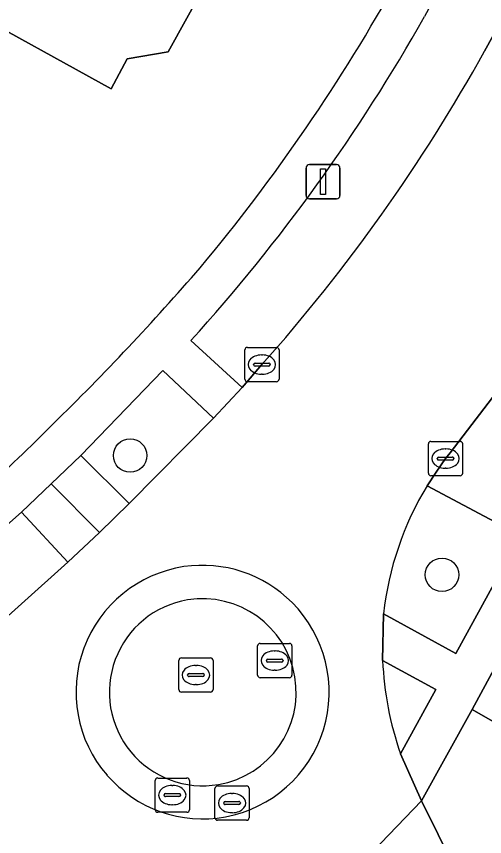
# Model space of a CAD drawing. Extents: x 160455 to 162082, y 388339 to 389736.
# Drawn here: x 160737.29 to 160750.97, y 389335.91 to 389359.85 of the extents above; entities that cross this region are included whole.
import ezdxf

# ---------------------------------------------------------------- set-up
doc = ezdxf.new("R2010")
doc.units = 0
for name, color, linetype in [('IMGEO_Boom', 7, 'Continuous'), ('IMGEO_Erf', 7, 'Continuous'), ('IMGEO_Groenvoorziening', 7, 'Continuous'), ('IMGEO_Kolk', 7, 'Continuous'), ('IMGEO_Lichtmast', 7, 'Continuous'), ('IMGEO_Pand', 7, 'Continuous'), ('IMGEO_Parkeervlak_open', 7, 'Continuous'), ('IMGEO_Rijbaan_lokaal_gesloten', 7, 'Continuous'), ('IMGEO_Rijbaan_lokaal_open', 7, 'Continuous'), ('IMGEO_Rioolput', 7, 'Continuous'), ('IMGEO_Voetpad_open', 7, 'Continuous')]:
    doc.layers.add(name, color=color, linetype=linetype)

msp = doc.modelspace()

# ---------------------------------------------------------------- linework, layer by layer
at = {"layer": 'IMGEO_Boom'}
for centre in [(160740.615, 389347.032), (160749.722, 389343.551)]:
    msp.add_circle(centre, 0.489, dxfattribs=at)
at = {"layer": 'IMGEO_Erf'}
msp.add_lwpolyline([(160735.92, 389371.925), (160737.591, 389370.999), (160738.614, 389372.844), (160735.291, 389374.687), (160738.492, 389380.459), (160743.211, 389377.834), (160747.58, 389375.402), (160743.372, 389367.815), (160745.057, 389366.88), (160744.765, 389366.351), (160743.259, 389363.627), (160742.363, 389362.005), (160742.866, 389360.882), (160741.722, 389358.817), (160740.531, 389358.612), (160740.056, 389357.735), (160735.679, 389360.151), (160730.945, 389362.763), (160733.589, 389367.54), (160733.17, 389368.676), (160734.247, 389370.726), (160735.421, 389371.024)], close=True, dxfattribs=at)
for centre, radius, start, end in [((160701.3, 389387.072), 53.898, 320.1216, 331.0097), ((160685.333, 389402.232), 75.884, 314.33385, 319.06707), ((160689.12, 389397.246), 69.676, 310.29523, 314.97204)]:
    msp.add_arc(centre, radius, start, end, dxfattribs=at)
at = {"layer": 'IMGEO_Groenvoorziening'}
for points in [[(160748.016, 389342.413), (160750.129, 389341.257), (160752.016, 389344.702), (160749.284, 389346.151)], [(160748.511, 389338.329), (160749.543, 389340.208), (160747.989, 389341.052)], [(160759.945, 389324.22), (160761.438, 389324.546), (160764.228, 389325.096), (160767.248, 389329.874), (160765.54, 389330.906), (160757.792, 389335.507), (160750.601, 389339.623), (160749.122, 389336.954), (160752.545, 389330.037), (160753.965, 389327.183)]]:
    msp.add_lwpolyline(points, dxfattribs=at)
for centre, radius, start, end in [((160757.151, 389341.398), 9.191, 148.8619, 173.6623), ((160757.374, 389341.44), 9.393, 182.3646, 199.3393)]:
    msp.add_arc(centre, radius, start, end, dxfattribs=at)
at = {"layer": 'IMGEO_Kolk'}
for p, q in [((160743.962, 389349.262), (160743.962, 389350.114)), ((160744.037, 389350.188), (160744.889, 389350.188)), ((160744.963, 389350.114), (160744.963, 389349.262)), ((160744.45, 389349.968), (160744.475, 389349.968)), ((160744.221, 389349.682), (160744.221, 389349.694)), ((160744.659, 389349.645), (160744.261, 389349.645)), ((160744.264, 389349.731), (160744.662, 389349.731)), ((160744.705, 389349.694), (160744.705, 389349.682)), ((160744.473, 389349.408), (160744.448, 389349.408)), ((160744.889, 389349.188), (160744.037, 389349.188)), ((160749.399, 389347.444), (160750.251, 389347.444)), ((160749.324, 389346.518), (160749.324, 389347.37)), ((160749.812, 389347.224), (160749.837, 389347.224)), ((160750.325, 389347.37), (160750.325, 389346.518)), ((160749.626, 389346.987), (160750.024, 389346.987)), ((160749.583, 389346.938), (160749.583, 389346.95)), ((160750.021, 389346.901), (160749.623, 389346.901)), ((160750.067, 389346.95), (160750.067, 389346.938)), ((160749.835, 389346.664), (160749.81, 389346.664)), ((160750.251, 389346.444), (160749.399, 389346.444))]:
    msp.add_line(p, q, dxfattribs=at)
for points in [[(160743.962, 389349.262), (160743.962, 389350.114)], [(160744.037, 389350.188), (160744.889, 389350.188)], [(160744.963, 389350.114), (160744.963, 389349.262)], [(160744.889, 389349.188), (160744.037, 389349.188)], [(160749.399, 389347.444), (160750.251, 389347.444)], [(160749.324, 389346.518), (160749.324, 389347.37)], [(160750.325, 389347.37), (160750.325, 389346.518)], [(160750.251, 389346.444), (160749.399, 389346.444)]]:
    msp.add_lwpolyline(points, dxfattribs=at)
for centre, radius, start, end in [((160744.039, 389350.112), 0.0765, 91.552, 178.448), ((160744.039, 389350.112), 0.0765, 91.552, 178.448), ((160744.887, 389350.112), 0.0765, 1.552, 88.448), ((160744.887, 389350.112), 0.0765, 1.552, 88.448), ((160744.261, 389349.691), 0.0403, 85.8775, 175.7526), ((160744.258, 389349.681), 0.0366, 178.938, 274.7102), ((160744.662, 389349.688), 0.043, 264.8664, 352.4533), ((160744.666, 389349.693), 0.0386, 1.7309, 96.639), ((160744.039, 389349.264), 0.0765, 181.552, 268.448), ((160744.039, 389349.264), 0.0765, 181.552, 268.448), ((160744.887, 389349.264), 0.0765, 271.552, 358.448), ((160744.887, 389349.264), 0.0765, 271.552, 358.448), ((160749.401, 389347.368), 0.0765, 91.552, 178.448), ((160749.401, 389347.368), 0.0765, 91.552, 178.448), ((160750.249, 389347.368), 0.0765, 1.552, 88.448), ((160750.249, 389347.368), 0.0765, 1.552, 88.448), ((160749.623, 389346.947), 0.0403, 85.8775, 175.7526), ((160750.028, 389346.949), 0.0386, 1.7309, 96.639), ((160749.62, 389346.937), 0.0366, 178.938, 274.7102), ((160750.024, 389346.944), 0.043, 264.8664, 352.4533), ((160749.401, 389346.52), 0.0765, 181.552, 268.448), ((160749.401, 389346.52), 0.0765, 181.552, 268.448), ((160750.249, 389346.52), 0.0765, 271.552, 358.448), ((160750.249, 389346.52), 0.0765, 271.552, 358.448)]:
    msp.add_arc(centre, radius, start, end, dxfattribs=at)
for centre, major_axis, ratio, start_param, end_param in [((160744.449, 389349.688), (-0.387, 0.002), 0.722429, 4.712389, 7.853982), ((160744.474, 389349.688), (-0.39, 0.002), 0.717154, 1.570796, 4.712389), ((160749.811, 389346.944), (-0.387, 0.002), 0.722429, 4.712389, 7.853982), ((160749.836, 389346.944), (-0.39, 0.002), 0.717154, 1.570796, 4.712389)]:
    msp.add_ellipse(centre, major_axis=major_axis, ratio=ratio, start_param=start_param, end_param=end_param, dxfattribs=at)
at = {"layer": 'IMGEO_Lichtmast'}
for p, q in [((160745.752, 389354.623), (160745.752, 389355.423)), ((160745.752, 389355.423), (160745.752, 389354.623)), ((160745.852, 389355.523), (160746.642, 389355.523)), ((160746.642, 389355.523), (160745.852, 389355.523)), ((160746.742, 389355.423), (160746.742, 389354.623)), ((160746.742, 389354.623), (160746.742, 389355.423)), ((160746.642, 389354.523), (160745.852, 389354.523)), ((160745.852, 389354.523), (160746.642, 389354.523))]:
    msp.add_line(p, q, dxfattribs=at)
msp.add_lwpolyline([(160746.172, 389355.398), (160746.322, 389355.398), (160746.322, 389354.648), (160746.172, 389354.648), (160746.172, 389355.398)], dxfattribs=at)
for centre, start, end in [((160745.852, 389355.423), 90, 180), ((160745.852, 389355.423), 90, 180), ((160746.642, 389355.423), 0, 90), ((160746.642, 389355.423), 360, 90), ((160745.852, 389354.623), 180, 270), ((160745.852, 389354.623), 180, 270), ((160746.642, 389354.623), 270, 0), ((160746.642, 389354.623), 270, 0)]:
    msp.add_arc(centre, 0.1, start, end, dxfattribs=at)
at = {"layer": 'IMGEO_Pand'}
msp.add_lwpolyline([(160744.765, 389366.351), (160745.057, 389366.88), (160743.372, 389367.815), (160747.58, 389375.402), (160743.211, 389377.834), (160738.492, 389380.459), (160735.291, 389374.687), (160738.614, 389372.844), (160737.591, 389370.999), (160735.92, 389371.925), (160735.421, 389371.024), (160734.247, 389370.726), (160733.17, 389368.676), (160733.589, 389367.54), (160730.945, 389362.763), (160735.679, 389360.151), (160740.056, 389357.735), (160740.531, 389358.612), (160741.722, 389358.817), (160742.866, 389360.882), (160742.363, 389362.005), (160743.259, 389363.627)], close=True, dxfattribs=at)
at = {"layer": 'IMGEO_Parkeervlak_open'}
for points in [[(160750.966, 389358.838), (160751.771, 389360.293), (160754.857, 389365.993), (160753.074, 389366.931), (160749.212, 389359.85)], [(160751.575, 389349.227), (160749.961, 389347.114), (160749.826, 389346.943), (160749.554, 389346.548), (160749.284, 389346.151), (160752.016, 389344.702), (160762.975, 389364.708), (160761.21, 389365.665), (160756.439, 389356.923), (160755.103, 389354.5)], [(160742.391, 389350.388), (160743.883, 389349.02), (160744.462, 389349.688)]]:
    msp.add_lwpolyline(points, dxfattribs=at)
for points in [[(160739.173, 389347.038), (160740.589, 389345.631), (160743.047, 389348.127), (160741.574, 389349.513)], [(160739.722, 389344.784), (160740.589, 389345.631), (160739.173, 389347.038), (160738.308, 389346.204)], [(160739.722, 389344.784), (160738.308, 389346.204), (160737.44, 389345.383), (160738.798, 389343.918)]]:
    msp.add_lwpolyline(points, close=True, dxfattribs=at)
for centre, radius, start, end in [((160703.466, 389385.638), 52.514, 317.8365, 330.5891), ((160706.781, 389383.359), 50.533, 318.2166, 330.9715)]:
    msp.add_arc(centre, radius, start, end, dxfattribs=at)
at = {"layer": 'IMGEO_Rijbaan_lokaal_gesloten'}
for points in [[(160772.637, 389398.631), (160771.949, 389397.331), (160771.425, 389396.396), (160761.948, 389379.064), (160756.522, 389369.036), (160754.857, 389365.993), (160751.771, 389360.293), (160750.966, 389358.838)], [(160744.462, 389349.688), (160743.883, 389349.02), (160743.047, 389348.127), (160740.589, 389345.631), (160739.722, 389344.784), (160738.798, 389343.918), (160736.172, 389341.58), (160732.58, 389338.56)], [(160749.284, 389346.151), (160749.554, 389346.548), (160749.826, 389346.943), (160749.961, 389347.114), (160751.575, 389349.227)], [(160747.989, 389341.052), (160748.016, 389342.413)], [(160744.024, 389333.447), (160744.832, 389332.486), (160749.122, 389336.954), (160748.511, 389338.329)], [(160752.545, 389330.037), (160749.122, 389336.954), (160744.832, 389332.486), (160745.334, 389331.553), (160746.981, 389328.175), (160749.68, 389322.67), (160751.293, 389319.359)]]:
    msp.add_lwpolyline(points, dxfattribs=at)
for centre, radius, start, end in [((160706.781, 389383.359), 50.533, 318.2166, 330.9715), ((160757.151, 389341.398), 9.191, 148.8619, 173.6623), ((160742.735, 389340.128), 3.702, 98.5416, 220.952), ((160742.723, 389340.127), 3.701, 44.9527, 98.3517), ((160742.723, 389340.126), 3.702, 280.5066, 44.969), ((160757.374, 389341.44), 9.393, 182.3646, 199.3393), ((160742.733, 389340.123), 3.697, 220.9016, 280.3605)]:
    msp.add_arc(centre, radius, start, end, dxfattribs=at)
at = {"layer": 'IMGEO_Rijbaan_lokaal_open'}
for centre, radius, start, end in [((160742.735, 389340.128), 3.702, 98.5416, 220.952), ((160742.723, 389340.127), 3.701, 44.9527, 98.3517), ((160742.738, 389340.123), 2.73, 99.3934, 279.6244), ((160742.738, 389340.123), 2.73, 99.3934, 279.6244), ((160742.733, 389340.122), 2.73, 279.7319, 99.2859), ((160742.733, 389340.122), 2.73, 279.7319, 99.2859), ((160742.723, 389340.126), 3.702, 280.5066, 44.969), ((160742.733, 389340.123), 3.697, 220.9016, 280.3605)]:
    msp.add_arc(centre, radius, start, end, dxfattribs=at)
at = {"layer": 'IMGEO_Rioolput'}
for p, q in [((160744.337, 389340.622), (160744.337, 389341.474)), ((160744.412, 389341.548), (160745.264, 389341.548)), ((160745.338, 389341.474), (160745.338, 389340.622)), ((160744.825, 389341.328), (160744.85, 389341.328)), ((160742.035, 389340.2), (160742.035, 389341.052)), ((160742.11, 389341.126), (160742.962, 389341.126)), ((160743.036, 389341.052), (160743.036, 389340.2)), ((160744.596, 389341.042), (160744.596, 389341.054)), ((160745.034, 389341.005), (160744.636, 389341.005)), ((160744.639, 389341.091), (160745.037, 389341.091)), ((160745.08, 389341.054), (160745.08, 389341.042)), ((160742.523, 389340.906), (160742.548, 389340.906)), ((160744.848, 389340.768), (160744.823, 389340.768)), ((160742.294, 389340.62), (160742.294, 389340.632)), ((160742.732, 389340.583), (160742.334, 389340.583)), ((160742.337, 389340.669), (160742.735, 389340.669)), ((160742.778, 389340.632), (160742.778, 389340.62)), ((160745.264, 389340.548), (160744.412, 389340.548)), ((160742.546, 389340.346), (160742.521, 389340.346)), ((160742.962, 389340.126), (160742.11, 389340.126)), ((160741.345, 389336.694), (160741.345, 389337.546)), ((160741.42, 389337.62), (160742.272, 389337.62)), ((160741.833, 389337.4), (160741.858, 389337.4)), ((160742.346, 389337.546), (160742.346, 389336.694)), ((160743.165, 389337.388), (160744.017, 389337.388)), ((160741.647, 389337.163), (160742.045, 389337.163)), ((160743.09, 389336.462), (160743.09, 389337.314)), ((160743.578, 389337.168), (160743.603, 389337.168)), ((160744.091, 389337.314), (160744.091, 389336.462)), ((160741.604, 389337.114), (160741.604, 389337.126)), ((160742.042, 389337.077), (160741.644, 389337.077)), ((160742.088, 389337.126), (160742.088, 389337.114)), ((160743.392, 389336.931), (160743.79, 389336.931)), ((160741.856, 389336.84), (160741.831, 389336.84)), ((160743.349, 389336.882), (160743.349, 389336.894)), ((160743.787, 389336.845), (160743.389, 389336.845)), ((160743.833, 389336.894), (160743.833, 389336.882)), ((160742.272, 389336.62), (160741.42, 389336.62)), ((160743.601, 389336.608), (160743.576, 389336.608)), ((160744.017, 389336.388), (160743.165, 389336.388))]:
    msp.add_line(p, q, dxfattribs=at)
for points in [[(160744.337, 389340.622), (160744.337, 389341.474)], [(160744.412, 389341.548), (160745.264, 389341.548)], [(160745.338, 389341.474), (160745.338, 389340.622)], [(160742.035, 389340.2), (160742.035, 389341.052)], [(160742.11, 389341.126), (160742.962, 389341.126)], [(160743.036, 389341.052), (160743.036, 389340.2)], [(160745.264, 389340.548), (160744.412, 389340.548)], [(160742.962, 389340.126), (160742.11, 389340.126)], [(160741.345, 389336.694), (160741.345, 389337.546)], [(160741.42, 389337.62), (160742.272, 389337.62)], [(160742.346, 389337.546), (160742.346, 389336.694)], [(160743.165, 389337.388), (160744.017, 389337.388)], [(160743.09, 389336.462), (160743.09, 389337.314)], [(160744.091, 389337.314), (160744.091, 389336.462)], [(160742.272, 389336.62), (160741.42, 389336.62)], [(160744.017, 389336.388), (160743.165, 389336.388)]]:
    msp.add_lwpolyline(points, dxfattribs=at)
for centre, radius, start, end in [((160744.414, 389341.472), 0.0765, 91.552, 178.448), ((160744.414, 389341.472), 0.0765, 91.552, 178.448), ((160745.262, 389341.472), 0.0765, 1.552, 88.448), ((160745.262, 389341.472), 0.0765, 1.552, 88.448), ((160742.112, 389341.05), 0.0765, 91.552, 178.448), ((160742.112, 389341.05), 0.0765, 91.552, 178.448), ((160742.96, 389341.05), 0.0765, 1.552, 88.448), ((160742.96, 389341.05), 0.0765, 1.552, 88.448), ((160744.636, 389341.051), 0.0403, 85.8775, 175.7526), ((160744.633, 389341.041), 0.0366, 178.938, 274.7102), ((160745.037, 389341.048), 0.043, 264.8664, 352.4533), ((160745.041, 389341.053), 0.0386, 1.7309, 96.639), ((160742.334, 389340.629), 0.0403, 85.8775, 175.7526), ((160742.331, 389340.619), 0.0366, 178.938, 274.7102), ((160742.735, 389340.626), 0.043, 264.8664, 352.4533), ((160742.739, 389340.631), 0.0386, 1.7309, 96.639), ((160744.414, 389340.624), 0.0765, 181.552, 268.448), ((160744.414, 389340.624), 0.0765, 181.552, 268.448), ((160745.262, 389340.624), 0.0765, 271.552, 358.448), ((160745.262, 389340.624), 0.0765, 271.552, 358.448), ((160742.112, 389340.202), 0.0765, 181.552, 268.448), ((160742.112, 389340.202), 0.0765, 181.552, 268.448), ((160742.96, 389340.202), 0.0765, 271.552, 358.448), ((160742.96, 389340.202), 0.0765, 271.552, 358.448), ((160741.422, 389337.544), 0.0765, 91.552, 178.448), ((160741.422, 389337.544), 0.0765, 91.552, 178.448), ((160742.27, 389337.544), 0.0765, 1.552, 88.448), ((160742.27, 389337.544), 0.0765, 1.552, 88.448), ((160743.167, 389337.312), 0.0765, 91.552, 178.448), ((160743.167, 389337.312), 0.0765, 91.552, 178.448), ((160744.015, 389337.312), 0.0765, 1.552, 88.448), ((160744.015, 389337.312), 0.0765, 1.552, 88.448), ((160741.644, 389337.123), 0.0403, 85.8775, 175.7526), ((160742.049, 389337.125), 0.0386, 1.7309, 96.639), ((160741.641, 389337.113), 0.0366, 178.938, 274.7102), ((160742.045, 389337.12), 0.043, 264.8664, 352.4533), ((160743.389, 389336.891), 0.0403, 85.8775, 175.7526), ((160743.794, 389336.893), 0.0386, 1.7309, 96.639), ((160741.422, 389336.696), 0.0765, 181.552, 268.448), ((160741.422, 389336.696), 0.0765, 181.552, 268.448), ((160742.27, 389336.696), 0.0765, 271.552, 358.448), ((160742.27, 389336.696), 0.0765, 271.552, 358.448), ((160743.386, 389336.881), 0.0366, 178.938, 274.7102), ((160743.79, 389336.888), 0.043, 264.8664, 352.4533), ((160743.167, 389336.464), 0.0765, 181.552, 268.448), ((160743.167, 389336.464), 0.0765, 181.552, 268.448), ((160744.015, 389336.464), 0.0765, 271.552, 358.448), ((160744.015, 389336.464), 0.0765, 271.552, 358.448)]:
    msp.add_arc(centre, radius, start, end, dxfattribs=at)
for centre, major_axis, ratio, start_param, end_param in [((160744.824, 389341.048), (-0.387, 0.002), 0.722429, 4.712389, 7.853982), ((160744.849, 389341.048), (-0.39, 0.002), 0.717154, 1.570796, 4.712389), ((160742.522, 389340.626), (-0.387, 0.002), 0.722429, 4.712389, 7.853982), ((160742.547, 389340.626), (-0.39, 0.002), 0.717154, 1.570796, 4.712389), ((160741.832, 389337.12), (-0.387, 0.002), 0.722429, 4.712389, 7.853982), ((160741.857, 389337.12), (-0.39, 0.002), 0.717154, 1.570796, 4.712389), ((160743.577, 389336.888), (-0.387, 0.002), 0.722429, 4.712389, 7.853982), ((160743.602, 389336.888), (-0.39, 0.002), 0.717154, 1.570796, 4.712389)]:
    msp.add_ellipse(centre, major_axis=major_axis, ratio=ratio, start_param=start_param, end_param=end_param, dxfattribs=at)
at = {"layer": 'IMGEO_Voetpad_open'}
for points in [[(160779.071, 389397.299), (160780.381, 389396.575), (160778.256, 389392.704), (160764.733, 389367.956), (160762.975, 389364.708), (160752.016, 389344.702), (160750.129, 389341.257), (160748.016, 389342.413), (160747.989, 389341.052), (160749.543, 389340.208), (160748.511, 389338.329), (160749.122, 389336.954), (160750.601, 389339.623), (160752.2, 389342.566), (160780.566, 389394.453)], [(160734.876, 389343.112), (160737.44, 389345.383), (160738.308, 389346.204), (160739.173, 389347.038), (160741.574, 389349.513), (160743.047, 389348.127), (160743.883, 389349.02), (160742.391, 389350.388)], [(160753.034, 389339.673), (160752.954, 389339.775), (160752.332, 389340.518), (160752.041, 389341.508), (160752.2, 389342.566), (160750.601, 389339.623), (160757.792, 389335.507), (160765.54, 389330.906), (160767.248, 389329.874), (160770.217, 389328.04), (160780.361, 389321.567), (160783.251, 389319.651)]]:
    msp.add_lwpolyline(points, dxfattribs=at)
msp.add_lwpolyline([(160736.172, 389341.58), (160738.798, 389343.918), (160737.44, 389345.383), (160734.876, 389343.112)], close=True, dxfattribs=at)
for centre, radius, start, end in [((160701.3, 389387.072), 53.898, 320.1216, 331.0097), ((160703.466, 389385.638), 52.514, 317.8365, 330.5891), ((160685.333, 389402.232), 75.884, 314.33385, 319.06707), ((160689.12, 389397.246), 69.676, 310.29523, 314.97204)]:
    msp.add_arc(centre, radius, start, end, dxfattribs=at)

doc.saveas('drawing.dxf')
